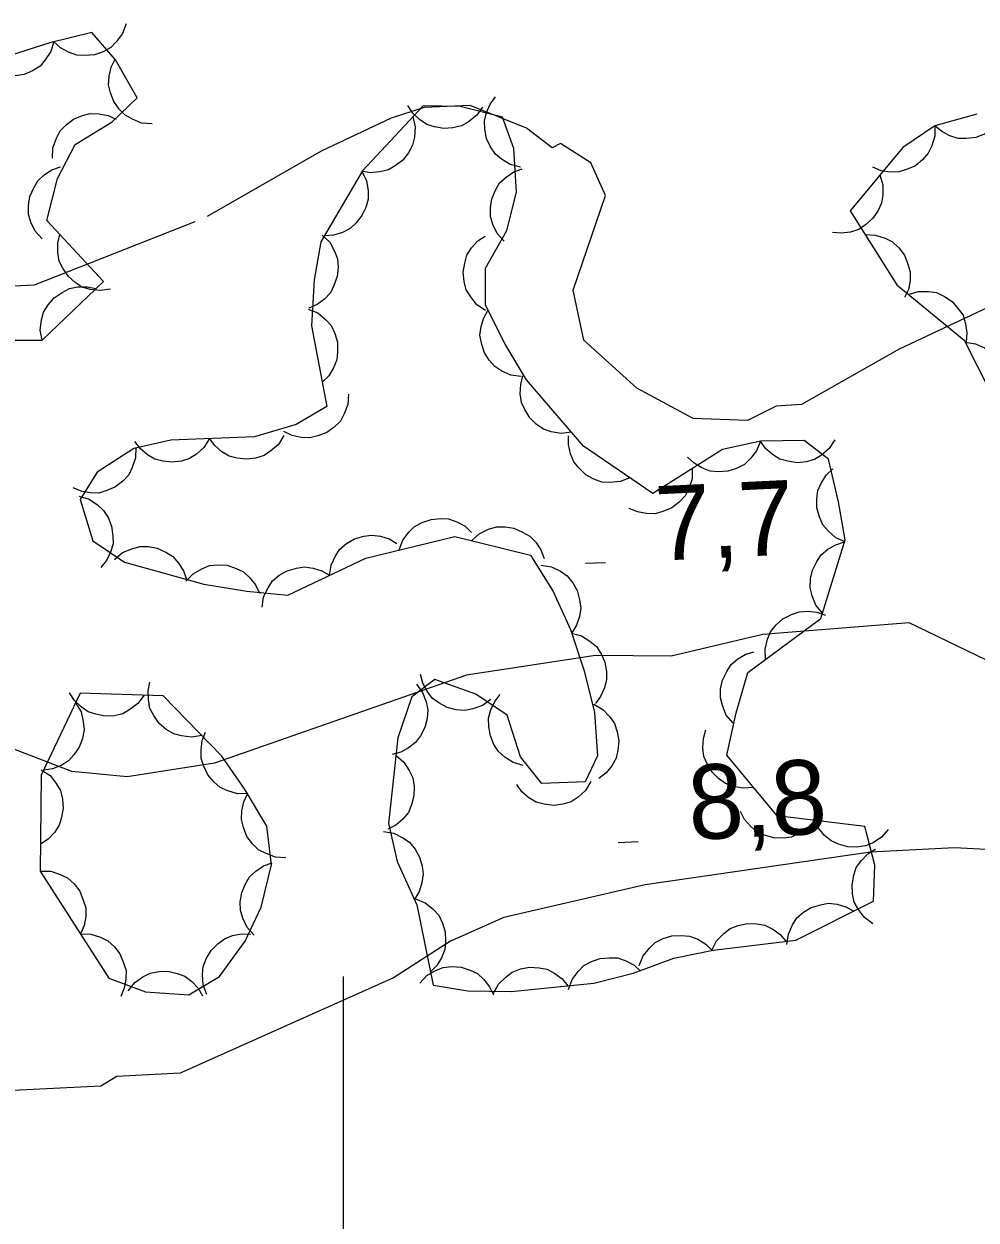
# Model space of a CAD drawing. Extents: x 336540 to 340074, y 5572036 to 5573747.
# Drawn here: x 337187.14 to 337225.48, y 5573400.2 to 5573448.36 of the extents above; entities that cross this region are included whole.
import ezdxf

# ---------------------------------------------------------------- set-up
doc = ezdxf.new("R2010")
doc.units = 0
for name, color, linetype in [('Niveau 2', 7, 'Continuous'), ('Niveau 3', 7, 'Continuous'), ('Niveau 44', 7, 'Continuous'), ('Niveau 61', 7, 'Continuous')]:
    doc.layers.add(name, color=color, linetype=linetype)

msp = doc.modelspace()

# ---------------------------------------------------------------- linework, layer by layer
at = {"layer": 'Niveau 2'}
for points in [[(337226.84, 5573437.36), (337222.38, 5573435.26), (337218.44, 5573433.03), (337217.42, 5573432.97), (337216.27, 5573432.39), (337214.08, 5573432.47), (337211.81, 5573433.69), (337209.68, 5573435.63), (337209.25, 5573437.64), (337210.56, 5573441.45), (337209.97, 5573442.77), (337208.74, 5573443.55), (337208.41, 5573443.37), (337207.37, 5573444.16), (337205.11, 5573445.07), (337203.25, 5573444.99), (337201.93, 5573444.57), (337199.11, 5573443.23), (337194.52, 5573440.6)], [(337159.71, 5573436.43), (337170.7, 5573439.71), (337172.56, 5573439.81), (337178.04, 5573438.55), (337185.02, 5573437.73), (337187.56, 5573437.85), (337194.03, 5573440.41)], [(337226.26, 5573422.57), (337222.78, 5573424.24), (337216.89, 5573423.78), (337213.2, 5573422.9), (337210.15, 5573422.93), (337204.96, 5573422.14), (337194.81, 5573418.59), (337191.29, 5573418.04), (337189.07, 5573418.26), (337185.61, 5573419.59), (337183.23, 5573420), (337179.18, 5573419.44), (337176.38, 5573418.28), (337173.67, 5573418.31), (337169.38, 5573419.29), (337164.67, 5573418.87)], [(337229.7, 5573414.92), (337224.61, 5573415.18), (337221.22, 5573415.01), (337212.15, 5573413.7), (337206.46, 5573412.38), (337204.31, 5573411.42), (337202.02, 5573409.95), (337193.43, 5573406.11), (337190.88, 5573405.97), (337190.23, 5573405.59), (337186.69, 5573405.41), (337184.51, 5573404.77), (337180.64, 5573404.42)]]:
    msp.add_lwpolyline(points, dxfattribs=at)
at = {"layer": 'Niveau 3'}
for p, q in [((337209.75, 5573426.64), (337210.55, 5573426.68)), ((337211.07, 5573415.4), (337211.87, 5573415.44))]:
    msp.add_line(p, q, dxfattribs=at)
at = {"layer": 'Niveau 44'}
for points in [[(337191.26, 5573448.36), (337191.11, 5573447.97), (337190.87, 5573447.65), (337190.64, 5573447.41), (337190.33, 5573447.24), (337189.98, 5573447.12), (337189.6, 5573447.09), (337189.27, 5573447.1), (337188.94, 5573447.22), (337188.61, 5573447.4), (337188.34, 5573447.64)], [(337187.87, 5573435.62), (337190.34, 5573437.99), (337188.06, 5573440.45), (337188.49, 5573442.13), (337189.2, 5573443.51), (337190.69, 5573444.42), (337191.7, 5573445.39), (337190.83, 5573446.91), (337189.87, 5573448.02), (337188.18, 5573447.6), (337186.62, 5573447.1), (337182.49, 5573443.94), (337181.69, 5573442.86), (337183, 5573441.71), (337183.05, 5573440.51), (337181.99, 5573439.12), (337179.66, 5573436.94), (337181.27, 5573435.87), (337182.7, 5573435.28), (337186.2, 5573435.63), (337187.87, 5573435.62)], [(337188.34, 5573447.65), (337188.22, 5573447.25), (337188, 5573446.91), (337187.79, 5573446.66), (337187.49, 5573446.47), (337187.15, 5573446.33), (337186.77, 5573446.27), (337186.44, 5573446.26), (337186.1, 5573446.36), (337185.77, 5573446.51), (337185.48, 5573446.74)], [(337192.3, 5573444.34), (337191.88, 5573444.37), (337191.51, 5573444.52), (337191.22, 5573444.68), (337190.97, 5573444.93), (337190.76, 5573445.23), (337190.63, 5573445.59), (337190.55, 5573445.91), (337190.57, 5573446.26), (337190.65, 5573446.62), (337190.81, 5573446.94)], [(337207.13, 5573442.59), (337206.72, 5573442.7), (337206.37, 5573442.91), (337206.12, 5573443.12), (337205.92, 5573443.41), (337205.77, 5573443.74), (337205.7, 5573444.12), (337205.68, 5573444.45), (337205.76, 5573444.79), (337205.91, 5573445.13), (337206.12, 5573445.42)], [(337219.53, 5573430.83), (337218.56, 5573431.59), (337216.81, 5573431.56), (337215.26, 5573431.22), (337212.46, 5573429.45), (337209.67, 5573431.36), (337207.37, 5573434.03), (337206.51, 5573435.47), (337205.73, 5573437.04), (337205.72, 5573438.52), (337206.58, 5573440.04), (337206.97, 5573441.59), (337206.86, 5573443.34), (337206.41, 5573444.61), (337204.71, 5573445.03), (337203.21, 5573445.06), (337200.77, 5573442.45), (337199.1, 5573439.58), (337198.82, 5573438.06), (337198.72, 5573436.2), (337199.34, 5573432.95), (337198.1, 5573432.23), (337196.42, 5573431.74), (337193.06, 5573431.6), (337191.56, 5573431.26), (337190.09, 5573430.31), (337189.4, 5573429.21), (337189.91, 5573427.55), (337191.19, 5573426.69), (337194.39, 5573425.8), (337196.12, 5573425.52), (337197.76, 5573425.36), (337200.91, 5573426.85), (337204.49, 5573427.72), (337207.54, 5573426.97), (337208.45, 5573425.5), (337209.14, 5573423.97), (337209.7, 5573422.31), (337210.11, 5573420.63), (337210.23, 5573418.89), (337209.73, 5573417.84), (337207.99, 5573417.77), (337207.13, 5573418.85), (337206.59, 5573420.52), (337205.34, 5573421.37), (337203.69, 5573421.96), (337202.76, 5573421.26), (337202.19, 5573419.61), (337201.82, 5573416.16), (337202.17, 5573414.63), (337202.96, 5573412.89), (337203.62, 5573409.65), (337205.01, 5573409.43), (337206.76, 5573409.4), (337210.08, 5573409.74), (337211.67, 5573410.14), (337213.31, 5573410.74), (337214.89, 5573411.07), (337218.22, 5573411.47), (337221.35, 5573413.03), (337221.4, 5573414.49), (337220.99, 5573416.04), (337217.47, 5573416.47), (337215.44, 5573418.92), (337215.81, 5573420.62), (337216.29, 5573422.24), (337219.23, 5573424.42), (337220.2, 5573427.58), (337219.94, 5573429.12), (337219.53, 5573430.83)], [(337205.6, 5573445.01), (337205.36, 5573444.67), (337205.04, 5573444.42), (337204.76, 5573444.25), (337204.41, 5573444.17), (337204.05, 5573444.15), (337203.67, 5573444.22), (337203.36, 5573444.31), (337203.07, 5573444.51), (337202.8, 5573444.77), (337202.6, 5573445.07)], [(337226.7, 5573445.06), (337226.57, 5573444.67), (337226.33, 5573444.33), (337226.11, 5573444.09), (337225.81, 5573443.92), (337225.46, 5573443.79), (337225.08, 5573443.75), (337224.75, 5573443.75), (337224.42, 5573443.86), (337224.09, 5573444.03), (337223.81, 5573444.26)], [(337188.29, 5573442.96), (337188.31, 5573443.37), (337188.45, 5573443.76), (337188.6, 5573444.05), (337188.84, 5573444.3), (337189.14, 5573444.52), (337189.5, 5573444.67), (337189.81, 5573444.75), (337190.16, 5573444.74), (337190.53, 5573444.67), (337190.85, 5573444.52)], [(337202.8, 5573444.62), (337202.89, 5573444.21), (337202.86, 5573443.8), (337202.79, 5573443.48), (337202.63, 5573443.17), (337202.4, 5573442.88), (337202.09, 5573442.65), (337201.82, 5573442.48), (337201.47, 5573442.4), (337201.1, 5573442.37), (337200.75, 5573442.43)], [(337225.51, 5573444.73), (337223.82, 5573444.26), (337222.52, 5573443.39), (337220.41, 5573440.83), (337222.28, 5573437.85), (337224.99, 5573435.63), (337226.56, 5573432.53)], [(337223.81, 5573444.26), (337223.81, 5573443.84), (337223.69, 5573443.45), (337223.55, 5573443.15), (337223.32, 5573442.89), (337223.03, 5573442.65), (337222.68, 5573442.5), (337222.37, 5573442.4), (337222.02, 5573442.39), (337221.65, 5573442.45), (337221.32, 5573442.59)], [(337187.87, 5573439.7), (337187.59, 5573440.01), (337187.42, 5573440.38), (337187.32, 5573440.69), (337187.32, 5573441.05), (337187.38, 5573441.41), (337187.54, 5573441.76), (337187.7, 5573442.04), (337187.96, 5573442.28), (337188.27, 5573442.48), (337188.61, 5573442.6)], [(337200.75, 5573442.42), (337200.93, 5573442.05), (337201, 5573441.64), (337201, 5573441.31), (337200.91, 5573440.97), (337200.75, 5573440.64), (337200.51, 5573440.35), (337200.27, 5573440.12), (337199.96, 5573439.96), (337199.6, 5573439.85), (337199.24, 5573439.83)], [(337206.47, 5573439.61), (337206.19, 5573439.92), (337206.02, 5573440.29), (337205.92, 5573440.61), (337205.92, 5573440.96), (337205.98, 5573441.32), (337206.13, 5573441.67), (337206.29, 5573441.96), (337206.55, 5573442.19), (337206.87, 5573442.4), (337207.2, 5573442.52)], [(337221.6, 5573442.28), (337221.72, 5573441.88), (337221.72, 5573441.47), (337221.67, 5573441.14), (337221.52, 5573440.82), (337221.31, 5573440.52), (337221.02, 5573440.27), (337220.76, 5573440.08), (337220.42, 5573439.98), (337220.05, 5573439.93), (337219.69, 5573439.96)], [(337190.63, 5573437.68), (337190.21, 5573437.62), (337189.81, 5573437.67), (337189.49, 5573437.76), (337189.2, 5573437.95), (337188.92, 5573438.2), (337188.71, 5573438.52), (337188.56, 5573438.81), (337188.51, 5573439.16), (337188.51, 5573439.53), (337188.59, 5573439.88)], [(337199.15, 5573439.86), (337199.45, 5573439.57), (337199.64, 5573439.21), (337199.76, 5573438.9), (337199.79, 5573438.55), (337199.75, 5573438.19), (337199.62, 5573437.83), (337199.48, 5573437.53), (337199.24, 5573437.28), (337198.94, 5573437.06), (337198.61, 5573436.91)], [(337205.73, 5573436.82), (337205.38, 5573437.05), (337205.13, 5573437.37), (337204.95, 5573437.65), (337204.86, 5573437.99), (337204.83, 5573438.36), (337204.89, 5573438.73), (337204.97, 5573439.05), (337205.16, 5573439.34), (337205.41, 5573439.62), (337205.71, 5573439.82)], [(337221.01, 5573439.88), (337221.43, 5573439.86), (337221.81, 5573439.73), (337222.11, 5573439.58), (337222.36, 5573439.34), (337222.59, 5573439.05), (337222.73, 5573438.69), (337222.82, 5573438.38), (337222.82, 5573438.03), (337222.75, 5573437.67), (337222.6, 5573437.34)], [(337187.87, 5573435.62), (337187.8, 5573436.03), (337187.85, 5573436.44), (337187.93, 5573436.75), (337188.12, 5573437.05), (337188.36, 5573437.33), (337188.68, 5573437.55), (337188.97, 5573437.7), (337189.31, 5573437.77), (337189.68, 5573437.77), (337190.03, 5573437.7)], [(337222.75, 5573437.47), (337223.15, 5573437.58), (337223.56, 5573437.58), (337223.88, 5573437.54), (337224.2, 5573437.39), (337224.51, 5573437.18), (337224.76, 5573436.89), (337224.95, 5573436.63), (337225.05, 5573436.29), (337225.1, 5573435.92), (337225.07, 5573435.56)], [(337198.59, 5573436.88), (337198.97, 5573436.72), (337199.28, 5573436.46), (337199.51, 5573436.21), (337199.66, 5573435.89), (337199.76, 5573435.54), (337199.77, 5573435.16), (337199.74, 5573434.83), (337199.6, 5573434.51), (337199.41, 5573434.19), (337199.15, 5573433.94)], [(337207.16, 5573434.16), (337206.75, 5573434.21), (337206.38, 5573434.38), (337206.1, 5573434.56), (337205.87, 5573434.82), (337205.67, 5573435.14), (337205.56, 5573435.51), (337205.5, 5573435.83), (337205.55, 5573436.18), (337205.65, 5573436.53), (337205.83, 5573436.85)], [(337225.04, 5573435.54), (337225.45, 5573435.48), (337225.82, 5573435.32), (337226.1, 5573435.14), (337226.34, 5573434.88), (337226.53, 5573434.57), (337226.65, 5573434.2), (337226.71, 5573433.88), (337226.67, 5573433.53), (337226.57, 5573433.18), (337226.39, 5573432.86)], [(337209.19, 5573431.92), (337208.77, 5573431.87), (337208.37, 5573431.94), (337208.06, 5573432.04), (337207.77, 5573432.24), (337207.51, 5573432.5), (337207.31, 5573432.83), (337207.17, 5573433.12), (337207.12, 5573433.47), (337207.14, 5573433.84), (337207.23, 5573434.19)], [(337200.21, 5573433.45), (337200.18, 5573433.04), (337200.04, 5573432.66), (337199.88, 5573432.37), (337199.63, 5573432.12), (337199.33, 5573431.91), (337198.97, 5573431.77), (337198.65, 5573431.69), (337198.3, 5573431.71), (337197.94, 5573431.79), (337197.61, 5573431.95)], [(337197.61, 5573431.79), (337197.39, 5573431.43), (337197.08, 5573431.17), (337196.81, 5573430.98), (337196.47, 5573430.88), (337196.11, 5573430.83), (337195.73, 5573430.88), (337195.41, 5573430.95), (337195.11, 5573431.13), (337194.82, 5573431.38), (337194.61, 5573431.66)], [(337211.54, 5573430.08), (337211.15, 5573429.93), (337210.74, 5573429.9), (337210.41, 5573429.91), (337210.08, 5573430.03), (337209.76, 5573430.21), (337209.48, 5573430.48), (337209.28, 5573430.73), (337209.14, 5573431.05), (337209.06, 5573431.42), (337209.06, 5573431.78)], [(337191.64, 5573431.31), (337191.63, 5573430.89), (337191.5, 5573430.5), (337191.36, 5573430.21), (337191.12, 5573429.95), (337190.83, 5573429.72), (337190.48, 5573429.57), (337190.16, 5573429.47), (337189.81, 5573429.48), (337189.45, 5573429.54), (337189.12, 5573429.68)], [(337194.61, 5573431.66), (337194.39, 5573431.31), (337194.09, 5573431.04), (337193.81, 5573430.86), (337193.48, 5573430.75), (337193.11, 5573430.71), (337192.73, 5573430.75), (337192.41, 5573430.83), (337192.11, 5573431.01), (337191.83, 5573431.25), (337191.61, 5573431.54)], [(337216.79, 5573431.56), (337216.64, 5573431.17), (337216.38, 5573430.85), (337216.15, 5573430.62), (337215.83, 5573430.46), (337215.48, 5573430.35), (337215.1, 5573430.33), (337214.77, 5573430.35), (337214.44, 5573430.48), (337214.12, 5573430.67), (337213.86, 5573430.91)], [(337219.79, 5573431.61), (337219.56, 5573431.26), (337219.25, 5573431), (337218.97, 5573430.82), (337218.64, 5573430.73), (337218.27, 5573430.69), (337217.89, 5573430.75), (337217.57, 5573430.83), (337217.28, 5573431.02), (337217, 5573431.27), (337216.79, 5573431.56)], [(337214.05, 5573430.46), (337214.04, 5573430.04), (337213.91, 5573429.65), (337213.76, 5573429.36), (337213.52, 5573429.1), (337213.23, 5573428.88), (337212.87, 5573428.73), (337212.56, 5573428.63), (337212.21, 5573428.64), (337211.84, 5573428.71), (337211.51, 5573428.85)], [(337220.21, 5573427.5), (337219.83, 5573427.67), (337219.53, 5573427.94), (337219.31, 5573428.19), (337219.17, 5573428.51), (337219.07, 5573428.87), (337219.07, 5573429.25), (337219.11, 5573429.57), (337219.25, 5573429.9), (337219.45, 5573430.21), (337219.71, 5573430.45)], [(337189.36, 5573429.34), (337189.76, 5573429.22), (337190.1, 5573428.99), (337190.34, 5573428.77), (337190.53, 5573428.48), (337190.67, 5573428.13), (337190.72, 5573427.75), (337190.73, 5573427.43), (337190.63, 5573427.09), (337190.47, 5573426.76), (337190.24, 5573426.47)], [(337202.25, 5573427.18), (337202.39, 5573427.57), (337202.64, 5573427.89), (337202.87, 5573428.12), (337203.18, 5573428.29), (337203.53, 5573428.41), (337203.91, 5573428.44), (337204.24, 5573428.43), (337204.57, 5573428.31), (337204.9, 5573428.13), (337205.16, 5573427.88)], [(337205.16, 5573427.55), (337205.47, 5573427.83), (337205.84, 5573428.01), (337206.16, 5573428.11), (337206.51, 5573428.11), (337206.87, 5573428.06), (337207.22, 5573427.9), (337207.51, 5573427.74), (337207.75, 5573427.49), (337207.95, 5573427.18), (337208.08, 5573426.84)], [(337199.44, 5573426.16), (337199.51, 5573426.57), (337199.68, 5573426.94), (337199.86, 5573427.21), (337200.13, 5573427.44), (337200.45, 5573427.62), (337200.82, 5573427.73), (337201.14, 5573427.78), (337201.49, 5573427.73), (337201.84, 5573427.62), (337202.15, 5573427.44)], [(337219.29, 5573424.63), (337219.03, 5573424.96), (337218.88, 5573425.33), (337218.8, 5573425.65), (337218.81, 5573426.01), (337218.89, 5573426.37), (337219.06, 5573426.71), (337219.24, 5573426.98), (337219.51, 5573427.21), (337219.83, 5573427.39), (337220.18, 5573427.5)], [(337190.79, 5573426.8), (337191.11, 5573427.07), (337191.48, 5573427.23), (337191.8, 5573427.32), (337192.15, 5573427.32), (337192.51, 5573427.25), (337192.86, 5573427.09), (337193.14, 5573426.92), (337193.37, 5573426.65), (337193.56, 5573426.34), (337193.68, 5573426)], [(337193.66, 5573425.92), (337193.95, 5573426.22), (337194.3, 5573426.42), (337194.61, 5573426.55), (337194.96, 5573426.58), (337195.32, 5573426.56), (337195.69, 5573426.43), (337195.98, 5573426.3), (337196.24, 5573426.06), (337196.47, 5573425.77), (337196.62, 5573425.44)], [(337196.73, 5573424.87), (337196.79, 5573425.29), (337196.97, 5573425.65), (337197.15, 5573425.93), (337197.42, 5573426.16), (337197.74, 5573426.34), (337198.11, 5573426.45), (337198.43, 5573426.5), (337198.78, 5573426.45), (337199.13, 5573426.34), (337199.44, 5573426.16)], [(337207.97, 5573426.57), (337208.38, 5573426.5), (337208.74, 5573426.32), (337209.01, 5573426.13), (337209.24, 5573425.86), (337209.42, 5573425.54), (337209.51, 5573425.17), (337209.56, 5573424.84), (337209.51, 5573424.5), (337209.39, 5573424.15), (337209.2, 5573423.84)], [(337217, 5573422.76), (337216.98, 5573423.18), (337217.08, 5573423.58), (337217.2, 5573423.88), (337217.42, 5573424.16), (337217.7, 5573424.4), (337218.04, 5573424.58), (337218.35, 5573424.69), (337218.7, 5573424.71), (337219.07, 5573424.67), (337219.41, 5573424.55)], [(337209.19, 5573423.83), (337209.59, 5573423.72), (337209.93, 5573423.5), (337210.19, 5573423.29), (337210.38, 5573423), (337210.53, 5573422.66), (337210.59, 5573422.28), (337210.6, 5573421.96), (337210.51, 5573421.62), (337210.36, 5573421.28), (337210.15, 5573420.99)], [(337215.69, 5573420.21), (337215.42, 5573420.53), (337215.27, 5573420.91), (337215.18, 5573421.23), (337215.19, 5573421.58), (337215.27, 5573421.94), (337215.44, 5573422.28), (337215.61, 5573422.56), (337215.88, 5573422.79), (337216.2, 5573422.98), (337216.54, 5573423.08)], [(337205.94, 5573421.16), (337205.6, 5573420.91), (337205.22, 5573420.78), (337204.89, 5573420.71), (337204.54, 5573420.74), (337204.18, 5573420.83), (337203.85, 5573421.02), (337203.58, 5573421.21), (337203.37, 5573421.49), (337203.2, 5573421.82), (337203.11, 5573422.17)], [(337194.3, 5573419.71), (337193.89, 5573419.64), (337193.49, 5573419.69), (337193.17, 5573419.77), (337192.87, 5573419.95), (337192.59, 5573420.19), (337192.37, 5573420.51), (337192.21, 5573420.8), (337192.15, 5573421.14), (337192.14, 5573421.51), (337192.21, 5573421.86)], [(337202.94, 5573421.78), (337203.19, 5573421.44), (337203.33, 5573421.06), (337203.4, 5573420.74), (337203.37, 5573420.39), (337203.28, 5573420.03), (337203.1, 5573419.69), (337202.91, 5573419.43), (337202.63, 5573419.21), (337202.31, 5573419.04), (337201.96, 5573418.94)], [(337187.8, 5573414.25), (337190.56, 5573409.94), (337192.03, 5573409.38), (337193.78, 5573409.26), (337195.02, 5573410), (337196.05, 5573411.42), (337196.69, 5573412.8), (337197.11, 5573414.5), (337196.92, 5573416.06), (337196.02, 5573417.56), (337195.11, 5573418.88), (337192.75, 5573421.31), (337189.41, 5573421.41), (337187.84, 5573418.11), (337187.8, 5573414.25)], [(337191.98, 5573421.33), (337191.73, 5573420.99), (337191.41, 5573420.75), (337191.12, 5573420.58), (337190.78, 5573420.5), (337190.41, 5573420.48), (337190.04, 5573420.56), (337189.72, 5573420.66), (337189.44, 5573420.86), (337189.17, 5573421.12), (337188.98, 5573421.42)], [(337207.24, 5573418.5), (337206.84, 5573418.62), (337206.5, 5573418.84), (337206.25, 5573419.06), (337206.06, 5573419.35), (337205.92, 5573419.69), (337205.86, 5573420.07), (337205.85, 5573420.4), (337205.94, 5573420.74), (337206.1, 5573421.07), (337206.32, 5573421.36)], [(337189.22, 5573421.02), (337189.44, 5573420.66), (337189.53, 5573420.27), (337189.57, 5573419.94), (337189.5, 5573419.59), (337189.37, 5573419.24), (337189.15, 5573418.93), (337188.94, 5573418.69), (337188.64, 5573418.5), (337188.29, 5573418.37), (337187.94, 5573418.31)], [(337210.09, 5573420.97), (337210.45, 5573420.76), (337210.73, 5573420.46), (337210.92, 5573420.19), (337211.03, 5573419.86), (337211.09, 5573419.49), (337211.05, 5573419.11), (337210.98, 5573418.79), (337210.81, 5573418.48), (337210.58, 5573418.2), (337210.29, 5573417.97)], [(337196.15, 5573417.37), (337195.74, 5573417.36), (337195.35, 5573417.48), (337195.04, 5573417.61), (337194.78, 5573417.84), (337194.54, 5573418.12), (337194.38, 5573418.47), (337194.27, 5573418.78), (337194.27, 5573419.13), (337194.32, 5573419.5), (337194.45, 5573419.84)], [(337216.52, 5573417.62), (337216.1, 5573417.58), (337215.7, 5573417.66), (337215.39, 5573417.77), (337215.1, 5573417.97), (337214.85, 5573418.23), (337214.65, 5573418.57), (337214.52, 5573418.86), (337214.48, 5573419.21), (337214.5, 5573419.58), (337214.6, 5573419.93)], [(337202.11, 5573418.91), (337202.43, 5573418.64), (337202.65, 5573418.3), (337202.8, 5573418), (337202.85, 5573417.65), (337202.84, 5573417.28), (337202.74, 5573416.91), (337202.62, 5573416.61), (337202.39, 5573416.34), (337202.11, 5573416.09), (337201.79, 5573415.93)], [(337187.84, 5573418.33), (337188.19, 5573418.1), (337188.44, 5573417.78), (337188.61, 5573417.49), (337188.69, 5573417.15), (337188.72, 5573416.78), (337188.65, 5573416.41), (337188.56, 5573416.09), (337188.37, 5573415.8), (337188.11, 5573415.53), (337187.81, 5573415.33)], [(337209.97, 5573417.85), (337209.75, 5573417.49), (337209.45, 5573417.23), (337209.17, 5573417.04), (337208.84, 5573416.94), (337208.47, 5573416.89), (337208.09, 5573416.94), (337207.77, 5573417.02), (337207.47, 5573417.2), (337207.19, 5573417.44), (337206.98, 5573417.73)], [(337197.69, 5573414.78), (337197.27, 5573414.81), (337196.89, 5573414.95), (337196.59, 5573415.1), (337196.34, 5573415.35), (337196.12, 5573415.64), (337195.98, 5573416), (337195.9, 5573416.32), (337195.91, 5573416.67), (337195.99, 5573417.03), (337196.14, 5573417.36)], [(337218.97, 5573416.29), (337218.69, 5573415.97), (337218.35, 5573415.76), (337218.05, 5573415.62), (337217.7, 5573415.57), (337217.33, 5573415.58), (337216.96, 5573415.69), (337216.66, 5573415.82), (337216.39, 5573416.05), (337216.15, 5573416.33), (337215.99, 5573416.65)], [(337221.94, 5573415.92), (337221.67, 5573415.61), (337221.33, 5573415.39), (337221.02, 5573415.26), (337220.68, 5573415.21), (337220.31, 5573415.22), (337219.94, 5573415.33), (337219.64, 5573415.46), (337219.37, 5573415.68), (337219.13, 5573415.97), (337218.97, 5573416.29)], [(337201.62, 5573415.84), (337202.03, 5573415.77), (337202.39, 5573415.59), (337202.67, 5573415.41), (337202.89, 5573415.13), (337203.07, 5573414.81), (337203.17, 5573414.44), (337203.22, 5573414.12), (337203.16, 5573413.77), (337203.05, 5573413.42), (337202.86, 5573413.11)], [(337221.32, 5573412.13), (337220.98, 5573412.38), (337220.74, 5573412.7), (337220.57, 5573412.99), (337220.5, 5573413.33), (337220.48, 5573413.7), (337220.55, 5573414.08), (337220.65, 5573414.39), (337220.86, 5573414.68), (337221.12, 5573414.94), (337221.42, 5573415.13)], [(337196.41, 5573411.67), (337196.13, 5573411.98), (337195.96, 5573412.35), (337195.86, 5573412.66), (337195.85, 5573413.01), (337195.91, 5573413.38), (337196.06, 5573413.73), (337196.22, 5573414.01), (337196.48, 5573414.25), (337196.79, 5573414.46), (337197.13, 5573414.58)], [(337187.8, 5573414.25), (337188.22, 5573414.24), (337188.6, 5573414.11), (337188.9, 5573413.97), (337189.16, 5573413.73), (337189.39, 5573413.44), (337189.53, 5573413.08), (337189.63, 5573412.77), (337189.63, 5573412.42), (337189.56, 5573412.05), (337189.42, 5573411.72)], [(337202.91, 5573413.13), (337203.3, 5573412.97), (337203.61, 5573412.71), (337203.84, 5573412.47), (337203.99, 5573412.15), (337204.1, 5573411.8), (337204.11, 5573411.42), (337204.09, 5573411.09), (337203.95, 5573410.76), (337203.76, 5573410.45), (337203.51, 5573410.19)], [(337217.86, 5573411.29), (337217.92, 5573411.71), (337218.09, 5573412.08), (337218.26, 5573412.36), (337218.53, 5573412.59), (337218.84, 5573412.78), (337219.21, 5573412.89), (337219.53, 5573412.95), (337219.88, 5573412.91), (337220.23, 5573412.81), (337220.55, 5573412.63)], [(337214.84, 5573411.06), (337215.03, 5573411.44), (337215.32, 5573411.73), (337215.58, 5573411.93), (337215.9, 5573412.06), (337216.27, 5573412.14), (337216.65, 5573412.12), (337216.97, 5573412.07), (337217.29, 5573411.91), (337217.59, 5573411.69), (337217.82, 5573411.42)], [(337189.42, 5573411.72), (337189.84, 5573411.71), (337190.22, 5573411.59), (337190.52, 5573411.44), (337190.78, 5573411.2), (337191, 5573410.91), (337191.15, 5573410.56), (337191.25, 5573410.25), (337191.24, 5573409.89), (337191.18, 5573409.53), (337191.04, 5573409.2)], [(337194.5, 5573409.28), (337194.36, 5573409.67), (337194.33, 5573410.08), (337194.36, 5573410.41), (337194.49, 5573410.74), (337194.68, 5573411.05), (337194.95, 5573411.32), (337195.21, 5573411.52), (337195.54, 5573411.65), (337195.9, 5573411.72), (337196.26, 5573411.71)], [(337211.91, 5573410.45), (337212.07, 5573410.83), (337212.32, 5573411.15), (337212.56, 5573411.37), (337212.88, 5573411.53), (337213.23, 5573411.64), (337213.62, 5573411.65), (337213.94, 5573411.63), (337214.27, 5573411.5), (337214.59, 5573411.31), (337214.84, 5573411.06)], [(337209.07, 5573409.48), (337209.21, 5573409.88), (337209.45, 5573410.2), (337209.68, 5573410.44), (337209.99, 5573410.61), (337210.34, 5573410.73), (337210.72, 5573410.76), (337211.05, 5573410.75), (337211.38, 5573410.63), (337211.71, 5573410.46), (337211.97, 5573410.22)], [(337191.34, 5573409.43), (337191.6, 5573409.76), (337191.93, 5573409.99), (337192.22, 5573410.14), (337192.57, 5573410.21), (337192.94, 5573410.22), (337193.31, 5573410.13), (337193.62, 5573410.02), (337193.9, 5573409.8), (337194.15, 5573409.53), (337194.33, 5573409.22)], [(337203.08, 5573409.74), (337203.36, 5573410.04), (337203.71, 5573410.24), (337204.02, 5573410.37), (337204.37, 5573410.41), (337204.74, 5573410.38), (337205.1, 5573410.26), (337205.4, 5573410.12), (337205.66, 5573409.88), (337205.89, 5573409.59), (337206.04, 5573409.27)], [(337206.05, 5573409.33), (337206.25, 5573409.7), (337206.54, 5573409.98), (337206.8, 5573410.18), (337207.13, 5573410.31), (337207.5, 5573410.38), (337207.88, 5573410.35), (337208.2, 5573410.3), (337208.51, 5573410.13), (337208.81, 5573409.91), (337209.04, 5573409.63)]]:
    msp.add_lwpolyline(points, dxfattribs=at)
at = {"layer": 'Niveau 61'}
msp.add_lwpolyline([(337200, 5573390), (337200, 5573410)], dxfattribs=at)

# ---------------------------------------------------------------- texts
at = {"layer": 'Niveau 3'}
for s, p in [('7,7    ', (337212.63, 5573426.74)), ('8,8    ', (337213.95, 5573415.5))]:
    msp.add_text(s, height=3, rotation=2.7712, dxfattribs=at).set_placement(p)

doc.saveas('drawing.dxf')
